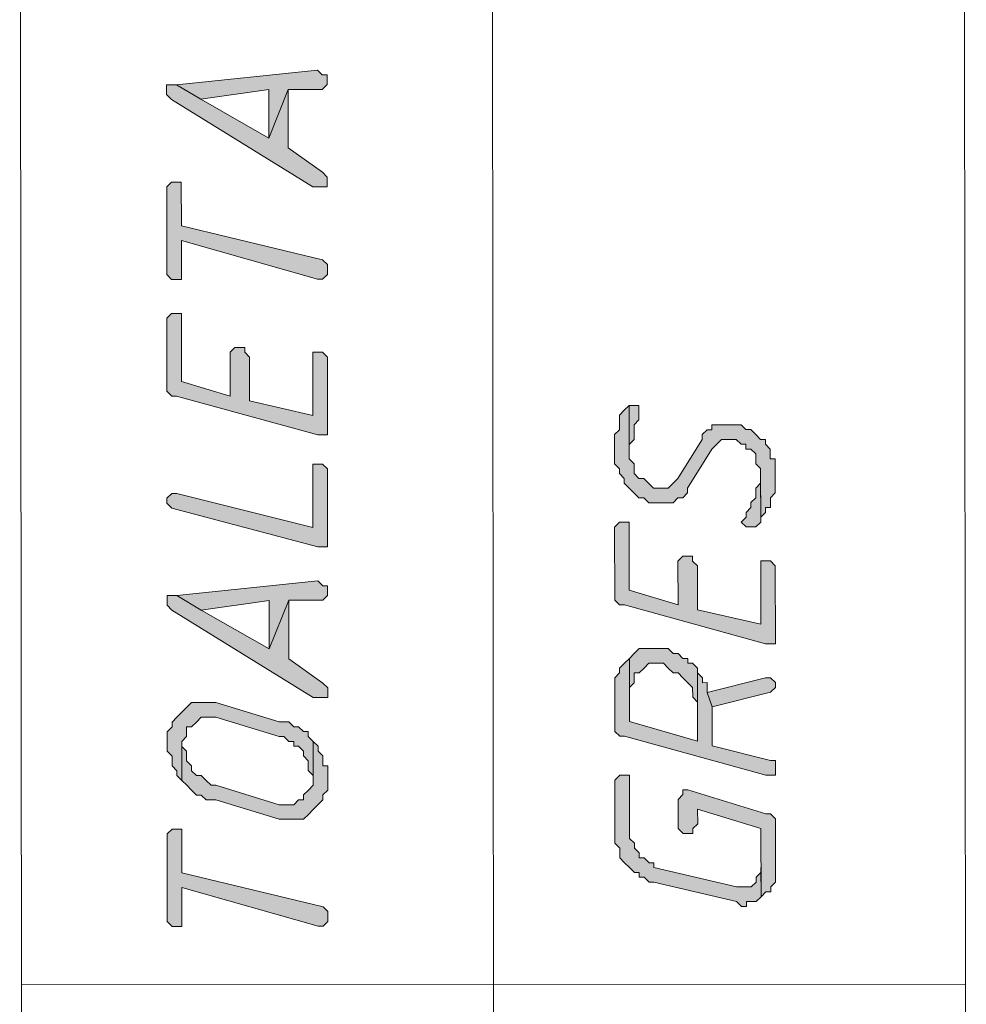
# Model space of a CAD drawing. Header units: inches. Extents: x -5850 to 5646, y 8947 to 13007.
# Tile 467 of 548: x -1039 to -956, y 11183 to 11268. Entities that reach past the tile are written whole.
import ezdxf

# ---------------------------------------------------------------- set-up
doc = ezdxf.new("R2010")
doc.units = ezdxf.units.IN
doc.header["$MEASUREMENT"] = 0
for name, color, linetype in [('at_Entity', 7, 'Continuous'), ('at_Rect', 7, 'Continuous'), ('at_Solid', 7, 'Continuous')]:
    doc.layers.add(name, color=color, linetype=linetype)

msp = doc.modelspace()

# ---------------------------------------------------------------- hatches: boundary and pattern name
at = {"layer": 'at_Solid', "lineweight": 20}
for points in [[(-1024.932, 11262.475), (-1022.817, 11261.211), (-1016.907, 11262.058), (-1016.903, 11257.837), (-1015.217, 11262.06), (-1012.262, 11262.062), (-1011.838, 11262.487), (-1011.839, 11263.329), (-1012.263, 11263.328), (-1012.681, 11263.752)], [(-1025.779, 11262.05), (-1025.778, 11261.632), (-1025.354, 11261.209), (-1013.096, 11253.613), (-1011.83, 11253.615), (-1011.831, 11254.462), (-1012.255, 11254.886), (-1015.213, 11256.996), (-1015.217, 11262.06), (-1016.903, 11257.837), (-1022.817, 11261.211), (-1024.932, 11262.475), (-1025.779, 11262.474)], [(-1025.771, 11253.184), (-1025.765, 11246.001), (-1025.34, 11245.578), (-1024.493, 11245.579), (-1024.493, 11246.003), (-1024.496, 11248.958), (-1012.665, 11245.589), (-1012.247, 11245.59), (-1011.823, 11246.014), (-1011.824, 11246.438), (-1011.824, 11246.861), (-1012.248, 11247.279), (-1024.497, 11250.224), (-1024.5, 11254.027), (-1025.348, 11254.026), (-1025.771, 11253.602)], [(-1025.761, 11241.78), (-1025.756, 11236.287), (-1025.755, 11235.863), (-1025.331, 11235.44), (-1024.907, 11235.44), (-1012.653, 11232.072), (-1011.811, 11232.073), (-1011.817, 11238.831), (-1012.241, 11239.255), (-1013.083, 11239.254), (-1013.078, 11233.761), (-1018.572, 11235.022), (-1018.576, 11238.825), (-1019, 11239.249), (-1019, 11239.673), (-1019.842, 11239.672), (-1020.266, 11239.248), (-1020.262, 11235.445), (-1024.485, 11236.712), (-1024.49, 11242.623), (-1025.338, 11242.622), (-1025.761, 11242.198)], [(-986.889, 11230.829), (-986.888, 11229.563), (-986.464, 11229.14), (-986.463, 11228.722), (-986.045, 11228.298), (-986.044, 11227.874), (-985.62, 11227.451), (-985.196, 11227.028), (-984.772, 11226.61), (-984.348, 11226.61), (-983.929, 11226.187), (-981.816, 11226.189), (-981.392, 11226.613), (-980.974, 11226.613), (-980.551, 11227.032), (-980.551, 11227.456), (-978.441, 11230.837), (-978.017, 11231.261), (-977.594, 11231.685), (-976.328, 11231.686), (-975.909, 11231.263), (-975.486, 11231.263), (-975.485, 11230.839), (-975.061, 11230.84), (-974.637, 11230.416), (-974.636, 11229.574), (-974.212, 11229.151), (-974.208, 11224.506), (-974.208, 11224.924), (-973.791, 11225.348), (-973.791, 11225.772), (-973.367, 11225.772), (-973.368, 11226.62), (-972.944, 11227.039), (-972.947, 11229.994), (-973.371, 11229.994), (-973.372, 11230.841), (-973.796, 11231.265), (-973.796, 11231.689), (-974.214, 11231.688), (-974.639, 11232.106), (-975.063, 11232.529), (-975.487, 11232.529), (-975.911, 11232.952), (-978.443, 11232.95), (-978.442, 11232.526), (-978.866, 11232.526), (-979.284, 11232.102), (-979.283, 11231.684), (-981.394, 11228.302), (-981.817, 11227.878), (-982.241, 11227.454), (-983.507, 11227.453), (-983.931, 11227.876), (-984.349, 11228.3), (-984.773, 11228.299), (-985.197, 11228.723), (-985.198, 11229.565), (-985.622, 11229.983), (-985.626, 11234.633), (-986.05, 11234.209), (-986.468, 11233.785), (-986.467, 11232.519), (-986.89, 11232.095), (-986.889, 11231.253)], [(-985.626, 11234.633), (-985.623, 11230.407), (-985.623, 11231.254), (-985.2, 11231.678), (-985.201, 11232.944), (-984.778, 11233.368), (-984.778, 11233.787), (-984.779, 11234.634), (-985.203, 11234.634)], [(-1025.747, 11226.149), (-1025.323, 11225.726), (-1012.644, 11222.358), (-1011.802, 11222.359), (-1011.808, 11229.117), (-1012.233, 11229.541), (-1013.075, 11229.54), (-1013.07, 11224.047), (-1024.9, 11226.992), (-1025.324, 11226.992), (-1025.747, 11226.573)], [(-975.903, 11224.504), (-975.479, 11224.081), (-974.631, 11224.082), (-974.208, 11224.506), (-974.212, 11228.733), (-974.211, 11227.885), (-974.634, 11227.461), (-974.634, 11226.619), (-975.057, 11226.195), (-975.057, 11225.771), (-975.48, 11225.347), (-975.48, 11224.923)], [(-986.882, 11223.652), (-986.878, 11218.16), (-986.877, 11217.736), (-986.453, 11217.312), (-986.035, 11217.313), (-973.78, 11213.944), (-972.933, 11213.945), (-972.939, 11220.704), (-973.363, 11221.127), (-974.205, 11221.126), (-974.2, 11215.634), (-979.694, 11216.895), (-979.697, 11220.698), (-980.122, 11221.121), (-980.122, 11221.545), (-980.97, 11221.544), (-981.387, 11221.12), (-981.384, 11217.317), (-985.612, 11218.585), (-985.617, 11224.496), (-986.459, 11224.495), (-986.883, 11224.071)], [(-1024.892, 11218.126), (-1022.777, 11216.856), (-1016.867, 11217.709), (-1016.863, 11213.488), (-1015.178, 11217.711), (-1012.222, 11217.713), (-1011.799, 11218.137), (-1011.799, 11218.979), (-1012.223, 11218.979), (-1012.642, 11219.402)], [(-1025.739, 11217.701), (-1025.739, 11217.277), (-1025.315, 11216.854), (-1013.057, 11209.264), (-1011.791, 11209.265), (-1011.791, 11210.107), (-1012.216, 11210.531), (-1015.173, 11212.642), (-1015.178, 11217.711), (-1016.863, 11213.488), (-1022.777, 11216.856), (-1024.892, 11218.126), (-1025.74, 11218.125)], [(-985.607, 11212.668), (-985.605, 11210.131), (-985.181, 11210.555), (-985.182, 11211.402), (-984.758, 11211.403), (-984.335, 11211.821), (-983.917, 11212.246), (-982.645, 11212.247), (-982.227, 11211.823), (-981.803, 11211.405), (-981.379, 11211.406), (-980.96, 11210.982), (-980.536, 11210.559), (-980.112, 11210.136), (-980.111, 11209.294), (-979.687, 11208.87), (-979.684, 11205.491), (-979.689, 11211.826), (-980.114, 11212.249), (-980.537, 11212.249), (-980.538, 11212.672), (-980.962, 11212.672), (-981.38, 11213.096), (-981.804, 11213.095), (-982.228, 11213.519), (-984.76, 11213.516), (-985.183, 11213.092)], [(-986.87, 11210.13), (-986.867, 11206.75), (-986.867, 11206.332), (-986.443, 11205.909), (-986.025, 11205.909), (-973.77, 11202.541), (-972.923, 11202.541), (-972.923, 11203.389), (-972.924, 11203.807), (-973.348, 11203.807), (-978.418, 11205.068), (-978.421, 11208.453), (-978.846, 11209.718), (-978.846, 11210.561), (-979.265, 11210.56), (-979.265, 11210.984), (-979.689, 11211.407), (-979.689, 11211.826), (-979.684, 11205.491), (-985.602, 11207.175), (-985.607, 11212.668), (-986.03, 11212.244), (-986.448, 11211.82), (-986.448, 11211.401), (-986.871, 11210.977), (-986.871, 11210.553)], [(-978.846, 11209.718), (-978.421, 11208.453), (-973.353, 11209.723), (-972.929, 11210.142), (-972.93, 11210.566), (-973.354, 11210.989), (-973.778, 11210.989)], [(-1025.728, 11205.45), (-1025.728, 11204.608), (-1025.303, 11204.184), (-1025.303, 11203.342), (-1024.878, 11202.919), (-1024.878, 11202.495), (-1024.454, 11202.072), (-1024.457, 11205.451), (-1024.039, 11205.875), (-1024.04, 11206.717), (-1023.616, 11206.717), (-1023.193, 11207.142), (-1022.769, 11207.566), (-1021.503, 11207.567), (-1016.015, 11205.882), (-1015.591, 11205.883), (-1015.167, 11205.459), (-1014.743, 11205.46), (-1014.742, 11205.036), (-1014.324, 11205.036), (-1013.9, 11204.618), (-1013.9, 11204.194), (-1013.475, 11203.771), (-1013.475, 11202.929), (-1013.05, 11202.506), (-1013.05, 11202.082), (-1013.053, 11205.461), (-1013.477, 11205.884), (-1013.478, 11206.308), (-1013.901, 11206.308), (-1014.326, 11206.726), (-1014.744, 11206.725), (-1015.168, 11207.149), (-1016.016, 11207.148), (-1021.504, 11208.833), (-1023.618, 11208.831), (-1024.041, 11208.412), (-1024.459, 11207.988), (-1024.883, 11207.564), (-1025.306, 11207.14), (-1025.306, 11206.716), (-1025.729, 11206.297), (-1025.729, 11205.873)], [(-1024.454, 11202.072), (-1024.035, 11201.648), (-1023.611, 11201.23), (-1023.187, 11200.807), (-1022.763, 11200.807), (-1022.344, 11200.384), (-1021.497, 11200.385), (-1016.008, 11198.7), (-1013.895, 11198.702), (-1013.471, 11199.126), (-1013.048, 11199.55), (-1012.624, 11199.969), (-1012.207, 11200.393), (-1012.207, 11200.817), (-1011.784, 11201.241), (-1011.784, 11202.083), (-1011.785, 11203.354), (-1012.209, 11203.354), (-1012.21, 11204.196), (-1012.629, 11204.619), (-1012.629, 11205.038), (-1013.053, 11205.461), (-1013.05, 11202.082), (-1013.05, 11201.658), (-1013.473, 11201.239), (-1013.897, 11200.815), (-1013.896, 11200.391), (-1014.32, 11200.391), (-1014.738, 11199.967), (-1016.009, 11199.966), (-1021.498, 11201.65), (-1021.922, 11201.65), (-1022.346, 11202.073), (-1022.765, 11202.497), (-1023.188, 11202.496), (-1023.613, 11202.92), (-1023.613, 11203.344), (-1024.037, 11203.762), (-1024.038, 11204.609), (-1024.457, 11205.027), (-1024.457, 11205.451)], [(-986.863, 11201.681), (-986.858, 11196.612), (-986.434, 11196.194), (-986.433, 11195.347), (-986.015, 11194.923), (-985.591, 11194.506), (-985.166, 11194.082), (-984.743, 11194.083), (-984.742, 11193.659), (-984.318, 11193.659), (-983.9, 11193.241), (-983.476, 11193.242), (-976.292, 11191.553), (-975.873, 11191.135), (-975.45, 11191.135), (-975.45, 11191.554), (-974.602, 11191.554), (-974.179, 11191.978), (-974.181, 11194.516), (-974.181, 11194.092), (-974.604, 11193.668), (-974.604, 11193.25), (-975.027, 11192.825), (-976.293, 11192.824), (-983.477, 11194.507), (-983.478, 11194.926), (-983.901, 11194.925), (-984.32, 11195.349), (-984.744, 11195.348), (-984.744, 11195.772), (-985.168, 11196.196), (-985.169, 11196.614), (-985.593, 11197.037), (-985.598, 11202.53), (-986.44, 11202.529), (-986.863, 11202.105)], [(-981.369, 11200.42), (-981.367, 11197.889), (-980.948, 11197.465), (-980.1, 11197.466), (-980.101, 11197.89), (-979.677, 11198.314), (-979.679, 11199.58), (-974.184, 11197.895), (-974.179, 11191.978), (-973.761, 11192.403), (-973.337, 11192.403), (-973.338, 11192.827), (-972.914, 11193.251), (-972.919, 11198.32), (-972.919, 11198.738), (-973.343, 11199.162), (-973.767, 11199.161), (-980.528, 11201.269), (-980.951, 11201.268), (-980.951, 11200.845)], [(-1025.721, 11197.001), (-1025.714, 11189.825), (-1025.29, 11189.401), (-1024.443, 11189.402), (-1024.443, 11189.826), (-1024.446, 11192.781), (-1012.615, 11189.412), (-1012.197, 11189.413), (-1011.773, 11189.837), (-1011.774, 11190.255), (-1011.774, 11190.679), (-1012.198, 11191.102), (-1024.447, 11194.047), (-1024.45, 11197.85), (-1025.298, 11197.849), (-1025.721, 11197.425)]]:
    msp.add_hatch(color=7, dxfattribs=at).paths.add_polyline_path(points)

# ---------------------------------------------------------------- linework, layer by layer
at = {"layer": 'at_Entity', "color": 7, "lineweight": 20}
for p, q in [((-997.328, 11099.456), (-997.72, 11538.75)), ((-1012.681, 11263.752), (-1024.932, 11262.475)), ((-1012.263, 11263.328), (-1012.681, 11263.752)), ((-1011.839, 11263.329), (-1012.263, 11263.328)), ((-1011.838, 11262.487), (-1011.839, 11263.329)), ((-1024.932, 11262.475), (-1025.779, 11262.474)), ((-1025.779, 11262.474), (-1025.779, 11262.05)), ((-1025.779, 11262.05), (-1025.778, 11261.632)), ((-1024.932, 11262.475), (-1022.817, 11261.211)), ((-1022.817, 11261.211), (-1024.932, 11262.475)), ((-1022.817, 11261.211), (-1016.907, 11262.058)), ((-1016.907, 11262.058), (-1016.903, 11257.837)), ((-1016.903, 11257.837), (-1015.217, 11262.06)), ((-1015.217, 11262.06), (-1016.903, 11257.837)), ((-1015.217, 11262.06), (-1012.262, 11262.062)), ((-1015.213, 11256.996), (-1015.217, 11262.06)), ((-1012.262, 11262.062), (-1011.838, 11262.487)), ((-1025.778, 11261.632), (-1025.354, 11261.209)), ((-1025.354, 11261.209), (-1013.096, 11253.613)), ((-1016.903, 11257.837), (-1022.817, 11261.211)), ((-1012.255, 11254.886), (-1015.213, 11256.996)), ((-1011.831, 11254.462), (-1012.255, 11254.886)), ((-1011.83, 11253.615), (-1011.831, 11254.462)), ((-1011.831, 11254.462), (-1011.831, 11254.462)), ((-1025.348, 11254.026), (-1025.771, 11253.602)), ((-1025.771, 11253.602), (-1025.771, 11253.184)), ((-1024.5, 11254.027), (-1025.348, 11254.026)), ((-1024.497, 11250.224), (-1024.5, 11254.027)), ((-1013.096, 11253.613), (-1011.83, 11253.615)), ((-1025.771, 11253.184), (-1025.765, 11246.001)), ((-1012.248, 11247.279), (-1024.497, 11250.224)), ((-1024.493, 11246.003), (-1024.496, 11248.958)), ((-1024.496, 11248.958), (-1012.665, 11245.589)), ((-1011.824, 11246.861), (-1012.248, 11247.279)), ((-1011.824, 11246.438), (-1011.824, 11246.861)), ((-1025.765, 11246.001), (-1025.765, 11246.001)), ((-1025.765, 11246.001), (-1025.34, 11245.578)), ((-1024.493, 11245.579), (-1024.493, 11246.003)), ((-1012.247, 11245.59), (-1011.823, 11246.014)), ((-1011.823, 11246.014), (-1011.824, 11246.438)), ((-1025.34, 11245.578), (-1024.493, 11245.579)), ((-1012.665, 11245.589), (-1012.247, 11245.59)), ((-1025.338, 11242.622), (-1025.761, 11242.198)), ((-1024.49, 11242.623), (-1025.338, 11242.622)), ((-1024.485, 11236.712), (-1024.49, 11242.623)), ((-1025.761, 11242.198), (-1025.761, 11241.78)), ((-1025.761, 11241.78), (-1025.756, 11236.287)), ((-1019.842, 11239.672), (-1020.266, 11239.248)), ((-1020.266, 11239.248), (-1020.262, 11235.445)), ((-1019, 11239.673), (-1019.842, 11239.672)), ((-1019, 11239.249), (-1019, 11239.673)), ((-1018.576, 11238.825), (-1019, 11239.249)), ((-1018.572, 11235.022), (-1018.576, 11238.825)), ((-1012.241, 11239.255), (-1013.083, 11239.254)), ((-1013.083, 11239.254), (-1013.078, 11233.761)), ((-1011.817, 11238.831), (-1012.241, 11239.255)), ((-1011.811, 11232.073), (-1011.817, 11238.831)), ((-1025.756, 11236.287), (-1025.755, 11235.863)), ((-1020.262, 11235.445), (-1024.485, 11236.712)), ((-1025.755, 11235.863), (-1025.331, 11235.44)), ((-1025.331, 11235.44), (-1024.907, 11235.44)), ((-1024.907, 11235.44), (-1012.653, 11232.072)), ((-1013.078, 11233.761), (-1018.572, 11235.022)), ((-985.626, 11234.633), (-986.05, 11234.209)), ((-985.203, 11234.634), (-985.626, 11234.633)), ((-985.626, 11234.633), (-985.623, 11230.407)), ((-985.622, 11229.983), (-985.626, 11234.633)), ((-985.626, 11234.633), (-985.626, 11234.633)), ((-984.779, 11234.634), (-985.203, 11234.634)), ((-984.778, 11233.787), (-984.779, 11234.634)), ((-986.05, 11234.209), (-986.468, 11233.785)), ((-986.468, 11233.785), (-986.467, 11232.519)), ((-986.05, 11234.209), (-986.05, 11234.209)), ((-984.778, 11233.368), (-984.778, 11233.787)), ((-985.201, 11232.944), (-984.778, 11233.368)), ((-985.2, 11231.678), (-985.201, 11232.944)), ((-975.911, 11232.952), (-978.443, 11232.95)), ((-978.443, 11232.95), (-978.442, 11232.526)), ((-975.487, 11232.529), (-975.911, 11232.952)), ((-1012.653, 11232.072), (-1011.811, 11232.073)), ((-986.467, 11232.519), (-986.89, 11232.095)), ((-986.89, 11232.095), (-986.889, 11231.253)), ((-978.866, 11232.526), (-979.284, 11232.102)), ((-979.284, 11232.102), (-979.283, 11231.684)), ((-978.442, 11232.526), (-978.866, 11232.526)), ((-975.063, 11232.529), (-975.487, 11232.529)), ((-974.639, 11232.106), (-975.063, 11232.529)), ((-974.214, 11231.688), (-974.639, 11232.106)), ((-974.639, 11232.106), (-974.639, 11232.106)), ((-986.889, 11231.253), (-986.889, 11230.829)), ((-985.623, 11231.254), (-985.2, 11231.678)), ((-985.623, 11230.407), (-985.623, 11231.254)), ((-979.283, 11231.684), (-981.394, 11228.302)), ((-978.441, 11230.837), (-978.017, 11231.261)), ((-978.017, 11231.261), (-977.594, 11231.685)), ((-978.017, 11231.261), (-978.017, 11231.261)), ((-977.594, 11231.685), (-976.328, 11231.686)), ((-976.328, 11231.686), (-975.909, 11231.263)), ((-975.909, 11231.263), (-975.486, 11231.263)), ((-975.486, 11231.263), (-975.485, 11230.839)), ((-973.796, 11231.689), (-974.214, 11231.688)), ((-973.796, 11231.265), (-973.796, 11231.689)), ((-973.372, 11230.841), (-973.796, 11231.265)), ((-986.889, 11230.829), (-986.888, 11229.563)), ((-980.551, 11227.456), (-978.441, 11230.837)), ((-975.485, 11230.839), (-975.061, 11230.84)), ((-975.061, 11230.84), (-974.637, 11230.416)), ((-974.637, 11230.416), (-974.636, 11229.574)), ((-973.371, 11229.994), (-973.372, 11230.841)), ((-1012.233, 11229.541), (-1013.075, 11229.54)), ((-1013.075, 11229.54), (-1013.07, 11224.047)), ((-1011.808, 11229.117), (-1012.233, 11229.541)), ((-986.888, 11229.563), (-986.464, 11229.14)), ((-985.198, 11229.565), (-985.622, 11229.983)), ((-985.197, 11228.723), (-985.198, 11229.565)), ((-974.636, 11229.574), (-974.212, 11229.151)), ((-972.947, 11229.994), (-973.371, 11229.994)), ((-972.944, 11227.039), (-972.947, 11229.994)), ((-1011.802, 11222.359), (-1011.808, 11229.117)), ((-986.464, 11229.14), (-986.463, 11228.722)), ((-986.463, 11228.722), (-986.463, 11228.722)), ((-986.463, 11228.722), (-986.045, 11228.298)), ((-984.773, 11228.299), (-985.197, 11228.723)), ((-974.212, 11229.151), (-974.208, 11224.506)), ((-974.208, 11224.506), (-974.212, 11228.733)), ((-974.212, 11228.733), (-974.211, 11227.885)), ((-986.045, 11228.298), (-986.044, 11227.874)), ((-986.044, 11227.874), (-985.62, 11227.451)), ((-984.349, 11228.3), (-984.773, 11228.299)), ((-983.931, 11227.876), (-984.349, 11228.3)), ((-983.507, 11227.453), (-983.931, 11227.876)), ((-983.931, 11227.876), (-983.931, 11227.876)), ((-981.817, 11227.878), (-982.241, 11227.454)), ((-981.394, 11228.302), (-981.817, 11227.878)), ((-981.817, 11227.878), (-981.817, 11227.878)), ((-974.211, 11227.885), (-974.634, 11227.461)), ((-1025.324, 11226.992), (-1025.747, 11226.573)), ((-1024.9, 11226.992), (-1025.324, 11226.992)), ((-1013.07, 11224.047), (-1024.9, 11226.992)), ((-985.62, 11227.451), (-985.62, 11227.451)), ((-985.62, 11227.451), (-985.196, 11227.028)), ((-985.196, 11227.028), (-985.196, 11227.028)), ((-985.196, 11227.028), (-984.772, 11226.61)), ((-982.241, 11227.454), (-983.507, 11227.453)), ((-980.974, 11226.613), (-980.551, 11227.032)), ((-980.551, 11227.032), (-980.551, 11227.456)), ((-974.634, 11227.461), (-974.634, 11226.619)), ((-973.368, 11226.62), (-972.944, 11227.039)), ((-1025.747, 11226.573), (-1025.747, 11226.149)), ((-1025.747, 11226.149), (-1025.747, 11226.149)), ((-1025.747, 11226.149), (-1025.323, 11225.726)), ((-984.772, 11226.61), (-984.348, 11226.61)), ((-984.348, 11226.61), (-983.929, 11226.187)), ((-983.929, 11226.187), (-981.816, 11226.189)), ((-981.816, 11226.189), (-981.392, 11226.613)), ((-981.392, 11226.613), (-980.974, 11226.613)), ((-974.634, 11226.619), (-975.057, 11226.195)), ((-975.057, 11226.195), (-975.057, 11225.771)), ((-973.367, 11225.772), (-973.368, 11226.62)), ((-1025.323, 11225.726), (-1025.323, 11225.726)), ((-1025.323, 11225.726), (-1012.644, 11222.358)), ((-975.057, 11225.771), (-975.48, 11225.347)), ((-975.48, 11225.347), (-975.48, 11224.923)), ((-974.208, 11224.924), (-973.791, 11225.348)), ((-973.791, 11225.348), (-973.791, 11225.772)), ((-973.791, 11225.772), (-973.367, 11225.772)), ((-986.459, 11224.495), (-986.883, 11224.071)), ((-985.617, 11224.496), (-986.459, 11224.495)), ((-985.612, 11218.585), (-985.617, 11224.496)), ((-975.48, 11224.923), (-975.903, 11224.504)), ((-975.903, 11224.504), (-975.903, 11224.504)), ((-975.903, 11224.504), (-975.479, 11224.081)), ((-975.48, 11224.923), (-975.48, 11224.923)), ((-974.631, 11224.082), (-974.208, 11224.506)), ((-974.208, 11224.506), (-974.208, 11224.924)), ((-986.883, 11224.071), (-986.882, 11223.652)), ((-986.882, 11223.652), (-986.878, 11218.16)), ((-975.479, 11224.081), (-974.631, 11224.082)), ((-1012.644, 11222.358), (-1011.802, 11222.359)), ((-980.97, 11221.544), (-981.387, 11221.12)), ((-981.387, 11221.12), (-981.384, 11217.317)), ((-980.122, 11221.545), (-980.97, 11221.544)), ((-980.122, 11221.121), (-980.122, 11221.545)), ((-979.697, 11220.698), (-980.122, 11221.121)), ((-973.363, 11221.127), (-974.205, 11221.126)), ((-974.205, 11221.126), (-974.2, 11215.634)), ((-972.939, 11220.704), (-973.363, 11221.127)), ((-979.694, 11216.895), (-979.697, 11220.698)), ((-972.933, 11213.945), (-972.939, 11220.704)), ((-1012.642, 11219.402), (-1024.892, 11218.126)), ((-1012.223, 11218.979), (-1012.642, 11219.402)), ((-1011.799, 11218.979), (-1012.223, 11218.979)), ((-1011.799, 11218.137), (-1011.799, 11218.979)), ((-981.384, 11217.317), (-985.612, 11218.585)), ((-1024.892, 11218.126), (-1025.74, 11218.125)), ((-1025.74, 11218.125), (-1025.739, 11217.701)), ((-1025.739, 11217.701), (-1025.739, 11217.277)), ((-1024.892, 11218.126), (-1022.777, 11216.856)), ((-1022.777, 11216.856), (-1024.892, 11218.126)), ((-1022.777, 11216.856), (-1016.867, 11217.709)), ((-1016.867, 11217.709), (-1016.863, 11213.488)), ((-1016.863, 11213.488), (-1015.178, 11217.711)), ((-1015.178, 11217.711), (-1016.863, 11213.488)), ((-1015.178, 11217.711), (-1012.222, 11217.713)), ((-1015.173, 11212.642), (-1015.178, 11217.711)), ((-1012.222, 11217.713), (-1011.799, 11218.137)), ((-986.878, 11218.16), (-986.877, 11217.736)), ((-986.877, 11217.736), (-986.453, 11217.312)), ((-1025.739, 11217.277), (-1025.315, 11216.854)), ((-1025.315, 11216.854), (-1013.057, 11209.264)), ((-1016.863, 11213.488), (-1022.777, 11216.856)), ((-986.453, 11217.312), (-986.035, 11217.313)), ((-986.035, 11217.313), (-973.78, 11213.944)), ((-974.2, 11215.634), (-979.694, 11216.895)), ((-984.76, 11213.516), (-985.183, 11213.092)), ((-982.228, 11213.519), (-984.76, 11213.516)), ((-981.804, 11213.095), (-982.228, 11213.519)), ((-973.78, 11213.944), (-972.933, 11213.945)), ((-1012.216, 11210.531), (-1015.173, 11212.642)), ((-985.607, 11212.668), (-986.03, 11212.244)), ((-985.183, 11213.092), (-985.607, 11212.668)), ((-985.607, 11212.668), (-985.605, 11210.131)), ((-985.602, 11207.175), (-985.607, 11212.668)), ((-985.183, 11213.092), (-985.183, 11213.092)), ((-981.38, 11213.096), (-981.804, 11213.095)), ((-980.962, 11212.672), (-981.38, 11213.096)), ((-980.538, 11212.672), (-980.962, 11212.672)), ((-980.537, 11212.249), (-980.538, 11212.672)), ((-986.03, 11212.244), (-986.448, 11211.82)), ((-986.448, 11211.82), (-986.448, 11211.401)), ((-986.03, 11212.244), (-986.03, 11212.244)), ((-984.758, 11211.403), (-984.335, 11211.821)), ((-984.335, 11211.821), (-983.917, 11212.246)), ((-984.335, 11211.821), (-984.335, 11211.821)), ((-983.917, 11212.246), (-982.645, 11212.247)), ((-982.645, 11212.247), (-982.227, 11211.823)), ((-982.227, 11211.823), (-982.227, 11211.823)), ((-982.227, 11211.823), (-981.803, 11211.405)), ((-980.114, 11212.249), (-980.537, 11212.249)), ((-979.689, 11211.826), (-980.114, 11212.249)), ((-979.684, 11205.491), (-979.689, 11211.826)), ((-979.689, 11211.407), (-979.689, 11211.826)), ((-979.689, 11211.826), (-979.684, 11205.491)), ((-986.448, 11211.401), (-986.871, 11210.977)), ((-986.871, 11210.977), (-986.871, 11210.553)), ((-985.182, 11211.402), (-984.758, 11211.403)), ((-985.181, 11210.555), (-985.182, 11211.402)), ((-981.803, 11211.405), (-981.379, 11211.406)), ((-981.379, 11211.406), (-980.96, 11210.982)), ((-980.96, 11210.982), (-980.536, 11210.559)), ((-979.265, 11210.984), (-979.689, 11211.407)), ((-979.265, 11210.56), (-979.265, 11210.984)), ((-973.778, 11210.989), (-978.846, 11209.718)), ((-973.354, 11210.989), (-973.778, 11210.989)), ((-972.93, 11210.566), (-973.354, 11210.989)), ((-1011.791, 11210.107), (-1012.216, 11210.531)), ((-1011.791, 11209.265), (-1011.791, 11210.107)), ((-1011.791, 11210.107), (-1011.791, 11210.107)), ((-986.871, 11210.553), (-986.87, 11210.13)), ((-986.87, 11210.13), (-986.867, 11206.75)), ((-985.605, 11210.131), (-985.181, 11210.555)), ((-985.605, 11210.131), (-985.605, 11210.131)), ((-980.536, 11210.559), (-980.536, 11210.559)), ((-980.536, 11210.559), (-980.112, 11210.136)), ((-980.112, 11210.136), (-980.111, 11209.294)), ((-978.846, 11210.561), (-979.265, 11210.56)), ((-978.846, 11209.718), (-978.846, 11210.561)), ((-973.353, 11209.723), (-972.929, 11210.142)), ((-972.929, 11210.142), (-972.93, 11210.566)), ((-972.93, 11210.566), (-972.93, 11210.566)), ((-1013.057, 11209.264), (-1011.791, 11209.265)), ((-980.111, 11209.294), (-979.687, 11208.87)), ((-978.846, 11209.718), (-978.421, 11208.453)), ((-978.421, 11208.453), (-978.846, 11209.718)), ((-978.421, 11208.453), (-973.353, 11209.723)), ((-973.353, 11209.723), (-973.353, 11209.723)), ((-1024.041, 11208.412), (-1024.459, 11207.988)), ((-1023.618, 11208.831), (-1024.041, 11208.412)), ((-1024.041, 11208.412), (-1024.041, 11208.412)), ((-1021.504, 11208.833), (-1023.618, 11208.831)), ((-1016.016, 11207.148), (-1021.504, 11208.833)), ((-979.687, 11208.87), (-979.684, 11205.491)), ((-978.418, 11205.068), (-978.421, 11208.453)), ((-1024.883, 11207.564), (-1025.306, 11207.14)), ((-1024.459, 11207.988), (-1024.883, 11207.564)), ((-1024.883, 11207.564), (-1024.883, 11207.564)), ((-1023.193, 11207.142), (-1022.769, 11207.566)), ((-1022.769, 11207.566), (-1021.503, 11207.567)), ((-1021.503, 11207.567), (-1016.015, 11205.882)), ((-1025.306, 11206.716), (-1025.729, 11206.297)), ((-1025.306, 11207.14), (-1025.306, 11206.716)), ((-1024.039, 11205.875), (-1024.04, 11206.717)), ((-1024.04, 11206.717), (-1023.616, 11206.717)), ((-1023.616, 11206.717), (-1023.193, 11207.142)), ((-1023.193, 11207.142), (-1023.193, 11207.142)), ((-1015.168, 11207.149), (-1016.016, 11207.148)), ((-1014.744, 11206.725), (-1015.168, 11207.149)), ((-1014.326, 11206.726), (-1014.744, 11206.725)), ((-1013.901, 11206.308), (-1014.326, 11206.726)), ((-986.867, 11206.75), (-986.867, 11206.332)), ((-979.684, 11205.491), (-985.602, 11207.175)), ((-1025.729, 11206.297), (-1025.729, 11205.873)), ((-1025.729, 11205.873), (-1025.728, 11205.45)), ((-1024.457, 11205.451), (-1024.039, 11205.875)), ((-1016.015, 11205.882), (-1015.591, 11205.883)), ((-1015.591, 11205.883), (-1015.167, 11205.459)), ((-1013.478, 11206.308), (-1013.901, 11206.308)), ((-1013.477, 11205.884), (-1013.478, 11206.308)), ((-1013.053, 11205.461), (-1013.477, 11205.884)), ((-986.867, 11206.332), (-986.443, 11205.909)), ((-986.443, 11205.909), (-986.025, 11205.909)), ((-986.025, 11205.909), (-973.77, 11202.541)), ((-1025.728, 11205.45), (-1025.728, 11204.608)), ((-1024.457, 11205.027), (-1024.457, 11205.451)), ((-1024.457, 11205.451), (-1024.454, 11202.072)), ((-1024.454, 11202.072), (-1024.457, 11205.451)), ((-1024.457, 11205.451), (-1024.457, 11205.451)), ((-1024.038, 11204.609), (-1024.457, 11205.027)), ((-1015.167, 11205.459), (-1014.743, 11205.46)), ((-1014.743, 11205.46), (-1014.742, 11205.036)), ((-1014.742, 11205.036), (-1014.324, 11205.036)), ((-1014.324, 11205.036), (-1013.9, 11204.618)), ((-1012.629, 11205.038), (-1013.053, 11205.461)), ((-1013.053, 11205.461), (-1013.05, 11202.082)), ((-1013.05, 11202.082), (-1013.053, 11205.461)), ((-1012.629, 11204.619), (-1012.629, 11205.038)), ((-973.348, 11203.807), (-978.418, 11205.068)), ((-1025.728, 11204.608), (-1025.303, 11204.184)), ((-1025.303, 11204.184), (-1025.303, 11203.342)), ((-1024.037, 11203.762), (-1024.038, 11204.609)), ((-1013.9, 11204.618), (-1013.9, 11204.194)), ((-1013.9, 11204.194), (-1013.475, 11203.771)), ((-1013.475, 11203.771), (-1013.475, 11202.929)), ((-1012.21, 11204.196), (-1012.629, 11204.619)), ((-1012.209, 11203.354), (-1012.21, 11204.196)), ((-972.924, 11203.807), (-973.348, 11203.807)), ((-972.923, 11203.389), (-972.924, 11203.807)), ((-1025.303, 11203.342), (-1024.878, 11202.919)), ((-1024.878, 11202.919), (-1024.878, 11202.495)), ((-1023.613, 11203.344), (-1024.037, 11203.762)), ((-1023.613, 11202.92), (-1023.613, 11203.344)), ((-1023.188, 11202.496), (-1023.613, 11202.92)), ((-1013.475, 11202.929), (-1013.05, 11202.506)), ((-1011.785, 11203.354), (-1012.209, 11203.354)), ((-1011.784, 11202.083), (-1011.785, 11203.354)), ((-972.923, 11202.541), (-972.923, 11203.389)), ((-1024.878, 11202.495), (-1024.454, 11202.072)), ((-1024.454, 11202.072), (-1024.035, 11201.648)), ((-1022.765, 11202.497), (-1023.188, 11202.496)), ((-1022.346, 11202.073), (-1022.765, 11202.497)), ((-1021.922, 11201.65), (-1022.346, 11202.073)), ((-1022.346, 11202.073), (-1022.346, 11202.073)), ((-1013.05, 11202.506), (-1013.05, 11202.082)), ((-1013.05, 11202.082), (-1013.05, 11201.658)), ((-1011.784, 11201.241), (-1011.784, 11202.083)), ((-986.44, 11202.529), (-986.863, 11202.105)), ((-986.863, 11202.105), (-986.863, 11201.681)), ((-985.598, 11202.53), (-986.44, 11202.529)), ((-985.593, 11197.037), (-985.598, 11202.53)), ((-973.77, 11202.541), (-972.923, 11202.541)), ((-1024.035, 11201.648), (-1023.611, 11201.23)), ((-1023.611, 11201.23), (-1023.611, 11201.23)), ((-1023.611, 11201.23), (-1023.187, 11200.807)), ((-1021.498, 11201.65), (-1021.922, 11201.65)), ((-1016.009, 11199.966), (-1021.498, 11201.65)), ((-1013.473, 11201.239), (-1013.897, 11200.815)), ((-1013.05, 11201.658), (-1013.473, 11201.239)), ((-1013.473, 11201.239), (-1013.473, 11201.239)), ((-1012.207, 11200.817), (-1011.784, 11201.241)), ((-986.863, 11201.681), (-986.858, 11196.612)), ((-980.528, 11201.269), (-980.951, 11201.268)), ((-980.951, 11201.268), (-980.951, 11200.845)), ((-973.767, 11199.161), (-980.528, 11201.269)), ((-1023.187, 11200.807), (-1022.763, 11200.807)), ((-1022.763, 11200.807), (-1022.344, 11200.384)), ((-1022.344, 11200.384), (-1021.497, 11200.385)), ((-1021.497, 11200.385), (-1016.008, 11198.7)), ((-1014.32, 11200.391), (-1014.738, 11199.967)), ((-1013.896, 11200.391), (-1014.32, 11200.391)), ((-1013.897, 11200.815), (-1013.896, 11200.391)), ((-1012.624, 11199.969), (-1012.207, 11200.393)), ((-1012.207, 11200.393), (-1012.207, 11200.817)), ((-980.951, 11200.845), (-981.369, 11200.42)), ((-981.369, 11200.42), (-981.367, 11197.889)), ((-1014.738, 11199.967), (-1016.009, 11199.966)), ((-1013.471, 11199.126), (-1013.048, 11199.55)), ((-1013.048, 11199.55), (-1012.624, 11199.969)), ((-1013.048, 11199.55), (-1013.048, 11199.55)), ((-979.677, 11198.314), (-979.679, 11199.58)), ((-979.679, 11199.58), (-974.184, 11197.895)), ((-1016.008, 11198.7), (-1013.895, 11198.702)), ((-1013.895, 11198.702), (-1013.471, 11199.126)), ((-1013.471, 11199.126), (-1013.471, 11199.126)), ((-973.343, 11199.162), (-973.767, 11199.161)), ((-972.919, 11198.738), (-973.343, 11199.162)), ((-972.919, 11198.32), (-972.919, 11198.738)), ((-1025.298, 11197.849), (-1025.721, 11197.425)), ((-1024.45, 11197.85), (-1025.298, 11197.849)), ((-1024.447, 11194.047), (-1024.45, 11197.85)), ((-981.367, 11197.889), (-980.948, 11197.465)), ((-980.101, 11197.89), (-979.677, 11198.314)), ((-980.1, 11197.466), (-980.101, 11197.89)), ((-974.184, 11197.895), (-974.179, 11191.978)), ((-972.914, 11193.251), (-972.919, 11198.32)), ((-1025.721, 11197.425), (-1025.721, 11197.001)), ((-1025.721, 11197.001), (-1025.714, 11189.825)), ((-985.169, 11196.614), (-985.593, 11197.037)), ((-980.948, 11197.465), (-980.1, 11197.466)), ((-986.858, 11196.612), (-986.434, 11196.194)), ((-986.434, 11196.194), (-986.433, 11195.347)), ((-985.168, 11196.196), (-985.169, 11196.614)), ((-984.744, 11195.772), (-985.168, 11196.196)), ((-986.433, 11195.347), (-986.015, 11194.923)), ((-984.744, 11195.348), (-984.744, 11195.772)), ((-984.32, 11195.349), (-984.744, 11195.348)), ((-983.901, 11194.925), (-984.32, 11195.349)), ((-986.015, 11194.923), (-986.015, 11194.923)), ((-986.015, 11194.923), (-985.591, 11194.506)), ((-985.591, 11194.506), (-985.166, 11194.082)), ((-983.478, 11194.926), (-983.901, 11194.925)), ((-983.477, 11194.507), (-983.478, 11194.926)), ((-976.293, 11192.824), (-983.477, 11194.507)), ((-974.179, 11191.978), (-974.181, 11194.516)), ((-974.181, 11194.516), (-974.181, 11194.092)), ((-1012.198, 11191.102), (-1024.447, 11194.047)), ((-985.166, 11194.082), (-984.743, 11194.083)), ((-984.743, 11194.083), (-984.742, 11193.659)), ((-984.742, 11193.659), (-984.318, 11193.659)), ((-984.318, 11193.659), (-983.9, 11193.241)), ((-974.181, 11194.092), (-974.604, 11193.668)), ((-974.604, 11193.668), (-974.604, 11193.25)), ((-1024.443, 11189.826), (-1024.446, 11192.781)), ((-1024.446, 11192.781), (-1012.615, 11189.412)), ((-983.9, 11193.241), (-983.476, 11193.242)), ((-983.476, 11193.242), (-976.292, 11191.553)), ((-975.027, 11192.825), (-976.293, 11192.824)), ((-974.604, 11193.25), (-975.027, 11192.825)), ((-974.604, 11193.25), (-974.604, 11193.25)), ((-973.338, 11192.827), (-972.914, 11193.251)), ((-973.337, 11192.403), (-973.338, 11192.827)), ((-974.602, 11191.554), (-974.179, 11191.978)), ((-974.179, 11191.978), (-973.761, 11192.403)), ((-973.761, 11192.403), (-973.337, 11192.403)), ((-1011.774, 11190.679), (-1012.198, 11191.102)), ((-976.292, 11191.553), (-976.292, 11191.553)), ((-976.292, 11191.553), (-975.873, 11191.135)), ((-975.873, 11191.135), (-975.45, 11191.135)), ((-975.45, 11191.135), (-975.45, 11191.554)), ((-975.45, 11191.554), (-974.602, 11191.554)), ((-1011.774, 11190.255), (-1011.774, 11190.679)), ((-1011.773, 11189.837), (-1011.774, 11190.255)), ((-1025.714, 11189.825), (-1025.714, 11189.825)), ((-1025.714, 11189.825), (-1025.29, 11189.401)), ((-1025.29, 11189.401), (-1024.443, 11189.402)), ((-1024.443, 11189.402), (-1024.443, 11189.826)), ((-1012.615, 11189.412), (-1012.197, 11189.413)), ((-1012.197, 11189.413), (-1011.773, 11189.837)), ((-1038.379, 11184.32), (-956.434, 11184.394))]:
    msp.add_line(p, q, dxfattribs=at)
at = {"layer": 'at_Rect', "color": 7, "lineweight": 20}
for p, q in [((-1038.529, 11352.859), (-1038.303, 11099.42)), ((-956.358, 11099.493), (-956.584, 11352.932))]:
    msp.add_line(p, q, dxfattribs=at)

doc.saveas('drawing.dxf')
